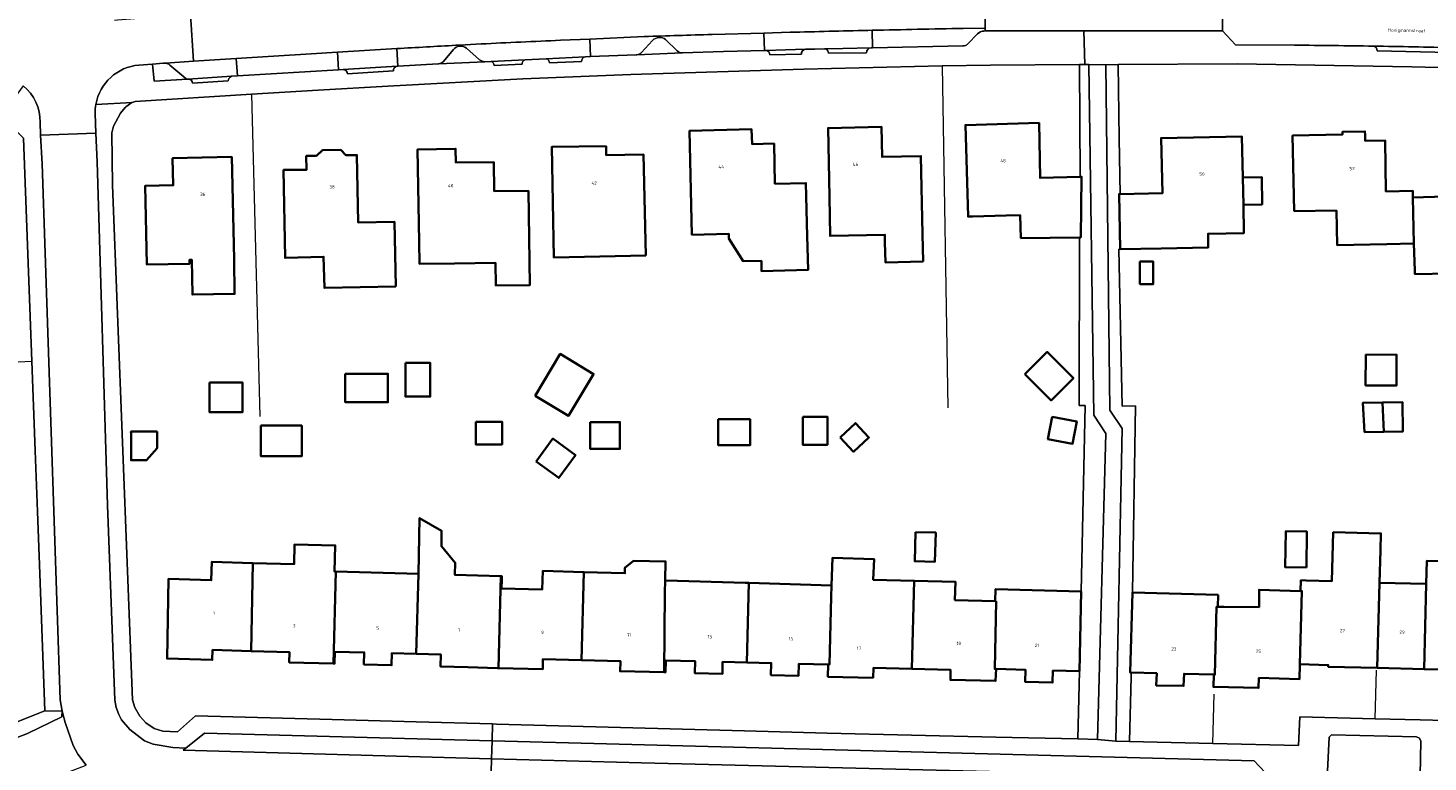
# Model space of a CAD drawing. Header units: metres. Extents: x 197700 to 204338, y 317132 to 325229.
# Tile 1011 of 1056: x 199254 to 199407, y 321418 to 321498. Entities that reach past the tile are written whole.
import ezdxf
from ezdxf.enums import TextEntityAlignment as Align

# ---------------------------------------------------------------- set-up
doc = ezdxf.new("R2010")
doc.units = ezdxf.units.M
for name, color, linetype, lineweight in [('B-WE-GR-BEPLANTING_CULTUUR_HEESTERS-GV', 90, 'Continuous', 18), ('B-WE-GR-GROENVOORZIENING-GV', 80, 'Continuous', 18), ('B-WE-IE-TERREINAFSCHEIDING_KUNSTMATIG_HEKWERK-G', 20, 'IE-TERREINAFSCHEIDING-KUNSTMATIG', 18), ('B-WE-OG-BEBOUWING-GV', 7, 'Continuous', 35), ('B-WE-OG-BEBOUWING-T18', 10, 'Continuous', 18), ('B-WE-OG-TERREIN_ERF-GV', 7, 'Continuous', 18), ('B-WE-OG-TOPOGRAFIE-T18', 10, 'Continuous', 18), ('B-WE-VH-VERHARDING_ASFALT-GV', 252, 'Continuous', 18), ('B-WE-VH-VERHARDING_BETONSTRAATSTEEN-GV', 252, 'Continuous', 18), ('B-WE-VH-VERHARDING_TEGEL-GV', 252, 'Continuous', 18)]:
    doc.layers.add(name, color=color, linetype=linetype, lineweight=lineweight)
doc.styles.add('NLCS-ISO-M200-T18', font='NLCS-ISO.ttf', dxfattribs={"height": 0.36})
doc.linetypes.add('IE-TERREINAFSCHEIDING-KUNSTMATIG', pattern='A,4,[82,NLCS.SHX,S=0.75,R=90,X=0,Y=0],4,-2', length=10)

msp = doc.modelspace()

# ---------------------------------------------------------------- linework, layer by layer
at = {"layer": 'B-WE-GR-BEPLANTING_CULTUUR_HEESTERS-GV'}
for points in [[(199368.596, 321456.533), (199369.221, 321456.518), (199368.776, 321436.291), (199368.59, 321427.63), (199368.418, 321420.258), (199370.561, 321420.21), (199371.464, 321453.498), (199370.139, 321455.484), (199369.613, 321493.617), (199369.187, 321493.615), (199368.604, 321493.612), (199368.676, 321481.406), (199368.83, 321481.41), (199368.73, 321474.82), (199368.612, 321474.819), (199368.556, 321456.702), (199368.556, 321456.533)], [(199374.235, 321427.029), (199374.2, 321427.03), (199374.212, 321427.477), (199374.12, 321427.48), (199374.35, 321436.2), (199374.678, 321456.511), (199373.233, 321456.471), (199372.88, 321473.537), (199373.02, 321473.54), (199372.91, 321479.53), (199373.008, 321479.532), (199372.916, 321485.561), (199372.794, 321493.617), (199371.465, 321493.605), (199371.901, 321456.027), (199373.226, 321454.041), (199372.532, 321420.022), (199374.039, 321419.986)]]:
    msp.add_lwpolyline(points, close=True, dxfattribs=at)
at = {"layer": 'B-WE-GR-GROENVOORZIENING-GV'}
for points in [[(199300.477, 321495.264), (199299.348, 321493.924)], [(199303.314, 321494.145), (199301.881, 321495.419)], [(199322.134, 321496.234), (199320.932, 321494.935)], [(199324.822, 321495.113), (199323.555, 321496.332)], [(199269.135, 321493.775), (199268.885, 321493.758), (199267.725, 321493.671), (199267.889, 321491.799), (199271.536, 321492.046)], [(199298.865, 321493.698), (199303.887, 321493.934)], [(199320.427, 321494.684), (199325.394, 321494.888)], [(199271.34, 321492.12), (199269.618, 321493.567)]]:
    msp.add_lwpolyline(points, dxfattribs=at)
for points in [[(199301.147, 321495.63, 0.1982042), (199300.477, 321495.264)], [(199301.881, 321495.419, 0.1983876), (199301.147, 321495.63)], [(199323.555, 321496.332, 0.4010153), (199322.134, 321496.234)], [(199269.618, 321493.567, 0.1610471), (199269.135, 321493.775)], [(199299.348, 321493.924, -0.1739026), (199298.865, 321493.698)], [(199303.887, 321493.934, -0.1988089), (199303.314, 321494.145)], [(199320.932, 321494.935, -0.1911234), (199320.427, 321494.684)], [(199325.394, 321494.888, -0.193067), (199324.822, 321495.113)], [(199271.536, 321492.046, -0.1932931), (199271.34, 321492.12)]]:
    msp.add_lwpolyline(points, format="xyb", dxfattribs=at)
at = {"layer": 'B-WE-IE-TERREINAFSCHEIDING_KUNSTMATIG_HEKWERK-G'}
for points in [[(199353.655, 321493.466), (199354.256, 321456.274)], [(199278.502, 321490.382), (199279.414, 321455.336)], [(199368.556, 321456.702), (199368.612, 321474.819)], [(199372.88, 321473.537), (199373.233, 321456.471)], [(199235.769, 321460.432), (199254.596, 321461.346)], [(199368.596, 321456.533), (199369.221, 321456.518), (199368.776, 321436.291)], [(199368.418, 321420.258), (199368.59, 321427.63)], [(199374.039, 321419.986), (199374.235, 321427.029)], [(199400.766, 321422.446), (199400.923, 321427.733)], [(199383.089, 321419.762), (199383.236, 321425.121)]]:
    msp.add_lwpolyline(points, dxfattribs=at)
at = {"layer": 'B-WE-OG-BEBOUWING-GV'}
for points in [[(199330.44, 321474.71), (199332.01, 321472.221), (199333.978, 321472.26), (199334.007, 321471.142), (199339.065, 321471.273), (199338.97, 321474.94), (199338.82, 321480.72), (199335.46, 321480.65), (199335.36, 321485.03), (199332.96, 321484.97), (199332.92, 321486.58), (199326.14, 321486.41), (199326.42, 321475.11), (199330.43, 321475.21)], [(199351.57, 321472.185), (199351.51, 321475.18), (199351.34, 321483.67), (199347.12, 321483.58), (199347.06, 321486.84), (199341.23, 321486.71), (199341.377, 321479.222), (199341.46, 321474.982), (199347.415, 321475.099), (199347.415, 321474.3), (199347.48, 321472.103)], [(199368.612, 321474.819), (199368.73, 321474.82), (199368.83, 321481.41), (199368.676, 321481.406), (199364.31, 321481.28), (199364.19, 321487.27), (199356.19, 321487.04), (199356.48, 321477.08), (199356.954, 321477.092), (199360.626, 321477.188), (199362.156, 321477.227), (199362.22, 321474.75)], [(199391.94, 321477.66), (199396.56, 321477.74), (199396.63, 321473.99), (199402.028, 321474.093), (199404.99, 321474.15), (199404.881, 321479.17), (199404.866, 321479.886), (199401.933, 321479.823), (199401.841, 321485.362), (199399.681, 321485.326), (199399.67, 321485.987), (199399.66, 321486.34), (199397.21, 321486.29), (199397.22, 321486.02), (199391.78, 321485.9)], [(199321.39, 321472.84), (199321.16, 321483.83), (199317.1, 321483.75), (199317.08, 321484.74), (199311.17, 321484.66), (199311.4, 321472.63)], [(199373.008, 321479.532), (199372.91, 321479.53), (199373.02, 321473.54), (199377.481, 321473.624), (199382.61, 321473.72), (199382.59, 321475.22), (199386.49, 321475.29), (199386.426, 321478.354), (199386.363, 321481.352), (199386.27, 321485.79), (199377.48, 321485.63), (199377.61, 321479.62)], [(199404.881, 321479.17), (199404.99, 321474.15), (199405.087, 321471.219), (199405.1, 321470.82), (199408.91, 321470.9), (199408.85, 321473.23), (199412.62, 321473.31), (199412.58, 321476.31), (199418.51, 321476.45), (199418.29, 321485.43), (199408.29, 321485.23), (199408.39, 321479.25)], [(199276.59, 321472.45), (199276.35, 321483.58), (199269.91, 321483.43), (199269.98, 321480.49), (199266.94, 321480.44), (199267.09, 321471.87), (199271.75, 321471.96), (199271.74, 321472.36), (199272.004, 321472.365), (199272.071, 321468.596), (199276.657, 321468.677)], [(199294.19, 321469.47), (199294.07, 321476.51), (199290.09, 321476.44), (199289.96, 321483.78), (199288.77, 321483.76), (199288.2, 321484.34), (199286.22, 321484.29), (199285.56, 321483.7), (199284.45, 321483.68), (199284.48, 321482.18), (199281.98, 321482.15), (199282.14, 321472.59), (199286.33, 321472.71), (199286.42, 321469.33)], [(199300.586, 321471.995), (199305.045, 321472.068), (199305.086, 321469.569), (199308.799, 321469.63), (199308.631, 321479.882), (199304.911, 321479.839), (199304.858, 321483.01), (199300.728, 321482.977), (199300.694, 321484.459), (199296.57, 321484.395), (199296.734, 321474.342), (199296.778, 321471.93)], [(199386.426, 321478.354), (199388.468, 321478.397), (199388.443, 321481.37), (199386.363, 321481.352)], [(199375.164, 321472.189), (199375.164, 321469.734), (199376.625, 321469.734), (199376.625, 321472.189)], [(199309.352, 321457.584), (199312.975, 321455.398), (199315.722, 321459.95), (199312.099, 321462.136)], [(199362.663, 321459.934), (199365.507, 321457.088), (199367.925, 321459.505), (199365.081, 321462.351)], [(199399.759, 321462.088), (199399.73, 321458.718), (199403.073, 321458.689), (199403.102, 321462.058)], [(199295.239, 321461.159), (199295.239, 321457.507), (199297.939, 321457.507), (199297.939, 321461.159)], [(199273.93, 321459.038), (199273.93, 321455.804), (199277.503, 321455.804), (199277.503, 321459.038)], [(199288.695, 321459.981), (199288.695, 321456.882), (199293.347, 321456.882), (199293.347, 321459.981)], [(199401.7, 321453.67), (199401.57, 321456.86), (199399.41, 321456.81), (199399.62, 321453.63)], [(199401.57, 321456.86), (199401.7, 321453.67), (199403.78, 321453.71), (199403.73, 321456.91)], [(199279.517, 321454.342), (199279.517, 321451.008), (199283.962, 321451.008), (199283.962, 321454.342)], [(199302.89, 321454.769), (199302.89, 321452.297), (199305.769, 321452.297), (199305.769, 321454.769)], [(199315.35, 321454.724), (199315.35, 321451.802), (199318.589, 321451.802), (199318.589, 321454.724)], [(199329.294, 321455.039), (199329.294, 321452.207), (199332.757, 321452.207), (199332.757, 321455.039)], [(199338.481, 321455.309), (199338.481, 321452.252), (199341.169, 321452.252), (199341.169, 321455.309)], [(199342.556, 321453.059), (199344.02, 321451.496), (199345.686, 321453.057), (199344.222, 321454.62)], [(199365.611, 321455.283), (199365.156, 321452.87), (199367.841, 321452.364), (199368.296, 321454.777)], [(199268.222, 321453.692), (199265.38, 321453.692), (199265.383, 321453.527), (199265.383, 321450.566), (199267.07, 321450.566), (199268.222, 321451.882)], [(199309.487, 321450.441), (199311.931, 321448.656), (199313.746, 321451.141), (199311.302, 321452.926)], [(199296.65, 321438.205), (199296.411, 321429.52), (199299.09, 321429.45), (199299.06, 321428.14), (199302.05, 321428.06), (199305.26, 321427.97), (199305.389, 321427.967), (199305.62, 321437.954), (199300.625, 321438.094), (199300.672, 321439.425), (199299.169, 321441.219), (199299.18, 321442.906), (199296.791, 321444.287)], [(199350.757, 321442.763), (199350.672, 321439.585), (199352.87, 321439.527), (199352.954, 321442.705)], [(199393.294, 321438.901), (199393.337, 321442.82), (199391.031, 321442.845), (199390.988, 321438.927)], [(199392.655, 321436.344), (199392.8, 321436.34), (199392.584, 321428.399), (199395.67, 321428.292), (199395.664, 321428.114), (199400.999, 321427.986), (199401.252, 321437.249), (199401.349, 321440.803), (199401.398, 321442.609), (199396.21, 321442.75), (199396.066, 321437.432), (199393.256, 321437.509), (199392.687, 321437.524)], [(199287.4, 321428.454), (199287.67, 321438.456), (199287.54, 321438.46), (199287.614, 321441.302), (199283.181, 321441.412), (199283.15, 321439.27), (199278.65, 321439.395), (199278.44, 321429.815), (199282.64, 321429.69), (199282.6, 321428.59)], [(199278.65, 321439.395), (199274.17, 321439.52), (199274.11, 321437.52), (199269.46, 321437.66), (199269.3, 321429), (199274.23, 321428.85), (199274.26, 321429.94), (199278.44, 321429.815)], [(199314.41, 321428.83), (199318.63, 321428.72), (199318.61, 321427.62), (199323.4, 321427.503), (199323.46, 321436.17), (199323.5, 321437.48), (199323.55, 321439.562), (199320.072, 321439.644), (199319.132, 321438.871), (199319.12, 321438.29), (199314.66, 321438.41)], [(199341.58, 321435.7), (199341.38, 321428.35), (199341.24, 321428.35), (199341.21, 321427.03), (199346.14, 321426.91), (199346.18, 321428), (199350.36, 321427.88), (199350.616, 321437.465), (199346.16, 321437.57), (199346.246, 321439.819), (199341.724, 321439.972), (199341.622, 321436.931)], [(199411.3, 321436.98), (199411.37, 321439.49), (199406.381, 321439.629), (199406.329, 321437.113), (199406.098, 321427.864), (199411.364, 321427.738), (199411.44, 321430.21), (199411.311, 321430.213), (199411.5, 321436.97)], [(199287.67, 321438.456), (199287.4, 321428.454), (199287.53, 321428.45), (199287.56, 321429.75), (199290.76, 321429.67), (199290.72, 321428.36), (199293.73, 321428.28), (199293.77, 321429.59), (199296.411, 321429.52), (199296.65, 321438.205)], [(199305.62, 321437.954), (199305.389, 321427.967), (199310.18, 321427.84), (199310.21, 321428.94), (199314.41, 321428.83), (199314.66, 321438.41), (199310.18, 321438.53), (199310.12, 321436.51), (199305.71, 321436.64), (199305.738, 321437.573), (199305.75, 321437.95)], [(199332.41, 321428.57), (199332.63, 321437.235), (199332.203, 321437.246), (199323.63, 321437.477), (199323.5, 321437.48), (199323.46, 321436.17), (199323.4, 321427.503), (199323.53, 321427.5), (199323.57, 321428.8), (199326.77, 321428.73), (199326.74, 321427.41), (199329.73, 321427.33), (199329.76, 321428.63)], [(199350.36, 321427.88), (199354.57, 321427.76), (199354.54, 321426.67), (199359.47, 321426.56), (199359.51, 321427.88), (199359.37, 321427.88), (199359.52, 321435.24), (199359.42, 321435.24), (199355.04, 321435.36), (199355.1, 321437.36), (199350.616, 321437.465)], [(199341.24, 321428.35), (199341.38, 321428.35), (199341.58, 321435.7), (199341.622, 321436.931), (199332.63, 321437.235), (199332.41, 321428.57), (199335.06, 321428.51), (199335.02, 321427.2), (199338.02, 321427.13), (199338.05, 321428.42)], [(199359.42, 321435.24), (199359.52, 321435.24), (199359.37, 321427.88), (199359.51, 321427.88), (199362.71, 321427.79), (199362.67, 321426.47), (199365.66, 321426.39), (199365.71, 321427.7), (199368.59, 321427.63), (199368.776, 321436.291), (199359.45, 321436.54)], [(199383.69, 321435.92), (199374.35, 321436.2), (199374.12, 321427.48), (199374.212, 321427.477), (199377, 321427.4), (199376.95, 321426.08), (199379.93, 321426.02), (199379.97, 321427.34), (199383.21, 321427.25), (199383.34, 321427.24), (199383.521, 321434.636), (199383.658, 321434.633)], [(199392.584, 321428.399), (199392.8, 321436.34), (199392.655, 321436.344), (199390.378, 321436.412), (199388.132, 321436.479), (199388.14, 321434.594), (199384.293, 321434.617), (199383.658, 321434.633), (199383.521, 321434.636), (199383.34, 321427.24), (199383.21, 321427.25), (199383.17, 321425.92), (199388.09, 321425.8), (199388.12, 321426.89), (199392.54, 321426.77)], [(199406.329, 321437.113), (199401.252, 321437.249), (199400.999, 321427.986), (199406.098, 321427.864)]]:
    msp.add_lwpolyline(points, close=True, dxfattribs=at)
at = {"layer": 'B-WE-OG-TERREIN_ERF-GV'}
for points in [[(199420.681, 321492.966), (199404.744, 321493.382), (199385.758, 321493.705), (199372.794, 321493.617), (199372.916, 321485.561), (199373.008, 321479.532), (199377.61, 321479.62), (199377.48, 321485.63), (199386.27, 321485.79), (199386.363, 321481.352), (199388.443, 321481.37), (199388.468, 321478.397), (199386.426, 321478.354), (199386.49, 321475.29), (199382.59, 321475.22), (199382.61, 321473.72), (199377.481, 321473.624), (199373.02, 321473.54), (199372.88, 321473.537), (199373.233, 321456.471), (199374.678, 321456.511), (199374.35, 321436.2), (199383.69, 321435.92), (199383.658, 321434.633), (199384.293, 321434.617), (199388.14, 321434.594), (199388.132, 321436.479), (199390.378, 321436.412), (199392.655, 321436.344), (199392.687, 321437.524), (199393.256, 321437.509), (199396.066, 321437.432), (199396.21, 321442.75), (199401.398, 321442.609), (199401.349, 321440.803), (199401.252, 321437.249), (199406.329, 321437.113), (199406.381, 321439.629), (199411.37, 321439.49)], [(199408.91, 321470.9), (199405.1, 321470.82), (199405.087, 321471.219), (199404.99, 321474.15), (199402.028, 321474.093), (199396.63, 321473.99), (199396.56, 321477.74), (199391.94, 321477.66), (199391.78, 321485.9), (199397.22, 321486.02), (199397.21, 321486.29), (199399.66, 321486.34), (199399.67, 321485.987), (199399.681, 321485.326), (199401.841, 321485.362), (199401.933, 321479.823), (199404.866, 321479.886), (199404.881, 321479.17), (199408.39, 321479.25)], [(199245.221, 321419.032), (199255.996, 321423.331), (199255.45, 321438.212), (199255.196, 321445.005), (199254.941, 321451.613), (199254.596, 321461.346), (199253.692, 321485.628)], [(199411.364, 321427.738), (199406.098, 321427.864), (199400.999, 321427.986), (199395.664, 321428.114), (199395.67, 321428.292), (199392.584, 321428.399), (199392.54, 321426.77), (199388.12, 321426.89), (199388.09, 321425.8), (199383.17, 321425.92), (199383.21, 321427.25), (199379.97, 321427.34), (199379.93, 321426.02), (199376.95, 321426.08), (199377, 321427.4), (199374.212, 321427.477), (199374.2, 321427.03), (199374.235, 321427.029), (199374.039, 321419.986), (199383.089, 321419.762), (199392.423, 321419.55), (199392.588, 321422.657), (199400.766, 321422.446), (199405.664, 321422.319), (199411.117, 321422.178)]]:
    msp.add_lwpolyline(points, dxfattribs=at)
for points in [[(199368.776, 321436.291), (199369.221, 321456.518), (199368.596, 321456.533), (199368.556, 321456.533), (199368.556, 321456.702), (199368.612, 321474.819), (199362.22, 321474.75), (199362.156, 321477.227), (199360.626, 321477.188), (199356.954, 321477.092), (199356.48, 321477.08), (199356.19, 321487.04), (199364.19, 321487.27), (199364.31, 321481.28), (199368.676, 321481.406), (199368.604, 321493.612), (199358.927, 321493.571), (199353.655, 321493.466), (199338.592, 321493.136), (199319.762, 321492.532), (199308.02, 321492.064), (199293.318, 321491.273), (199285.764, 321490.819), (199278.502, 321490.382), (199265.843, 321489.612), (199265.505, 321489.502), (199265.463, 321489.488), (199264.818, 321489.033), (199264.758, 321488.96), (199264.242, 321488.325), (199263.488, 321486.911), (199263.278, 321486.211), (199263.376, 321480.482), (199265.534, 321424.517), (199265.812, 321423.677), (199266.351, 321422.751), (199267.01, 321422.023), (199267.907, 321421.387), (199268.837, 321421.089), (199270.432, 321421.03), (199272.401, 321422.757), (199287.265, 321422.358), (199296.414, 321422.113), (199304.717, 321421.886), (199305.163, 321421.874), (199332.159, 321421.131), (199341.121, 321420.898), (199350.309, 321420.661), (199359.48, 321420.457), (199368.418, 321420.258), (199368.59, 321427.63), (199365.71, 321427.7), (199365.66, 321426.39), (199362.67, 321426.47), (199362.71, 321427.79), (199359.51, 321427.88), (199359.47, 321426.56), (199354.54, 321426.67), (199354.57, 321427.76), (199350.36, 321427.88), (199346.18, 321428), (199346.14, 321426.91), (199341.21, 321427.03), (199341.24, 321428.35), (199338.05, 321428.42), (199338.02, 321427.13), (199335.02, 321427.2), (199335.06, 321428.51), (199332.41, 321428.57), (199329.76, 321428.63), (199329.73, 321427.33), (199326.74, 321427.41), (199326.77, 321428.73), (199323.57, 321428.8), (199323.53, 321427.5), (199323.4, 321427.503), (199318.61, 321427.62), (199318.63, 321428.72), (199314.41, 321428.83), (199310.21, 321428.94), (199310.18, 321427.84), (199305.389, 321427.967), (199305.26, 321427.97), (199302.05, 321428.06), (199299.06, 321428.14), (199299.09, 321429.45), (199296.411, 321429.52), (199293.77, 321429.59), (199293.73, 321428.28), (199290.72, 321428.36), (199290.76, 321429.67), (199287.56, 321429.75), (199287.53, 321428.45), (199287.4, 321428.454), (199282.6, 321428.59), (199282.64, 321429.69), (199278.44, 321429.815), (199274.26, 321429.94), (199274.23, 321428.85), (199269.3, 321429), (199269.46, 321437.66), (199274.11, 321437.52), (199274.17, 321439.52), (199278.65, 321439.395), (199283.15, 321439.27), (199283.181, 321441.412), (199287.614, 321441.302), (199287.54, 321438.46), (199287.67, 321438.456), (199296.65, 321438.205), (199296.791, 321444.287), (199299.18, 321442.906), (199299.169, 321441.219), (199300.672, 321439.425), (199300.625, 321438.094), (199305.62, 321437.954), (199305.75, 321437.95), (199305.738, 321437.573), (199305.71, 321436.64), (199310.12, 321436.51), (199310.18, 321438.53), (199314.66, 321438.41), (199319.12, 321438.29), (199319.132, 321438.871), (199320.072, 321439.644), (199323.55, 321439.562), (199323.5, 321437.48), (199323.63, 321437.477), (199332.203, 321437.246), (199332.63, 321437.235), (199341.622, 321436.931), (199341.724, 321439.972), (199346.246, 321439.819), (199346.16, 321437.57), (199350.616, 321437.465), (199355.1, 321437.36), (199355.04, 321435.36), (199359.42, 321435.24), (199359.45, 321436.54)], [(199338.97, 321474.94), (199339.065, 321471.273), (199334.007, 321471.142), (199333.978, 321472.26), (199332.01, 321472.221), (199330.44, 321474.71), (199330.43, 321475.21), (199326.42, 321475.11), (199326.14, 321486.41), (199332.92, 321486.58), (199332.96, 321484.97), (199335.36, 321485.03), (199335.46, 321480.65), (199338.82, 321480.72)], [(199351.51, 321475.18), (199351.57, 321472.185), (199347.48, 321472.103), (199347.415, 321474.3), (199347.415, 321475.099), (199341.46, 321474.982), (199341.377, 321479.222), (199341.23, 321486.71), (199347.06, 321486.84), (199347.12, 321483.58), (199351.34, 321483.67)], [(199311.4, 321472.63), (199311.17, 321484.66), (199317.08, 321484.74), (199317.1, 321483.75), (199321.16, 321483.83), (199321.39, 321472.84)], [(199276.59, 321472.45), (199276.657, 321468.677), (199272.071, 321468.596), (199272.004, 321472.365), (199271.74, 321472.36), (199271.75, 321471.96), (199267.09, 321471.87), (199266.94, 321480.44), (199269.98, 321480.49), (199269.91, 321483.43), (199276.35, 321483.58)], [(199294.19, 321469.47), (199286.42, 321469.33), (199286.33, 321472.71), (199282.14, 321472.59), (199281.98, 321482.15), (199284.48, 321482.18), (199284.45, 321483.68), (199285.56, 321483.7), (199286.22, 321484.29), (199288.2, 321484.34), (199288.77, 321483.76), (199289.96, 321483.78), (199290.09, 321476.44), (199294.07, 321476.51)], [(199296.734, 321474.342), (199296.57, 321484.395), (199300.694, 321484.459), (199300.728, 321482.977), (199304.858, 321483.01), (199304.911, 321479.839), (199308.631, 321479.882), (199308.799, 321469.63), (199305.086, 321469.569), (199305.045, 321472.068), (199300.586, 321471.995), (199296.778, 321471.93)], [(199375.164, 321472.189), (199376.625, 321472.189), (199376.625, 321469.734), (199375.164, 321469.734)], [(199309.352, 321457.584), (199312.099, 321462.136), (199315.722, 321459.95), (199312.975, 321455.398)], [(199362.663, 321459.934), (199365.081, 321462.351), (199367.925, 321459.505), (199365.507, 321457.088)], [(199399.759, 321462.088), (199403.102, 321462.058), (199403.073, 321458.689), (199399.73, 321458.718)], [(199295.239, 321461.159), (199297.939, 321461.159), (199297.939, 321457.507), (199295.239, 321457.507)], [(199273.93, 321459.038), (199277.503, 321459.038), (199277.503, 321455.804), (199273.93, 321455.804)], [(199288.695, 321459.981), (199293.347, 321459.981), (199293.347, 321456.882), (199288.695, 321456.882)], [(199401.7, 321453.67), (199399.62, 321453.63), (199399.41, 321456.81), (199401.57, 321456.86), (199403.73, 321456.91), (199403.78, 321453.71)], [(199279.517, 321454.342), (199283.962, 321454.342), (199283.962, 321451.008), (199279.517, 321451.008)], [(199302.89, 321454.769), (199305.769, 321454.769), (199305.769, 321452.297), (199302.89, 321452.297)], [(199315.35, 321454.724), (199318.589, 321454.724), (199318.589, 321451.802), (199315.35, 321451.802)], [(199329.294, 321455.039), (199332.757, 321455.039), (199332.757, 321452.207), (199329.294, 321452.207)], [(199338.481, 321452.252), (199338.481, 321455.309), (199341.169, 321455.309), (199341.169, 321452.252)], [(199342.556, 321453.059), (199344.222, 321454.62), (199345.686, 321453.057), (199344.02, 321451.496)], [(199365.611, 321455.283), (199368.296, 321454.777), (199367.841, 321452.364), (199365.156, 321452.87)], [(199268.222, 321453.692), (199268.222, 321451.882), (199267.07, 321450.566), (199265.383, 321450.566), (199265.383, 321453.527), (199265.38, 321453.692)], [(199309.487, 321450.441), (199311.302, 321452.926), (199313.746, 321451.141), (199311.931, 321448.656)], [(199350.757, 321442.763), (199352.954, 321442.705), (199352.87, 321439.527), (199350.672, 321439.585)], [(199390.988, 321438.927), (199391.031, 321442.845), (199393.337, 321442.82), (199393.294, 321438.901)]]:
    msp.add_lwpolyline(points, close=True, dxfattribs=at)
at = {"layer": 'B-WE-VH-VERHARDING_ASFALT-GV'}
for points in [[(199355.927, 321497.554), (199358.322, 321497.564), (199358.247, 321503.662), (199356.383, 321503.632), (199353.752, 321503.59)], [(199389.243, 321502.071), (199384.21, 321502.087), (199384.153, 321497.279), (199385.581, 321495.776), (199391.985, 321495.727)], [(199272.619, 321499.108), (199271.852, 321499.049), (199272.177, 321493.977), (199274.507, 321494.13), (199276.837, 321494.28), (199280.906, 321494.538), (199284.975, 321494.789), (199287.857, 321494.964), (199294.305, 321495.354), (199294.71, 321495.379)], [(199328.62, 321496.885), (199334.258, 321497.048), (199337.099, 321497.129)], [(199345.571, 321497.336), (199346.033, 321497.347)], [(199301.147, 321495.738), (199303.482, 321495.862)], [(199312.131, 321496.256), (199315.309, 321496.399), (199321.226, 321496.662)], [(199304.448, 321412.296), (199304.611, 321418.11), (199271.061, 321419.036), (199271.344, 321419.263), (199269.938, 321419.338), (199267.788, 321419.688), (199266.85, 321420.067), (199265.24, 321421.283), (199264.34, 321422.349), (199264.042, 321422.908), (199263.775, 321423.679), (199263.621, 321424.482), (199262.811, 321445.696), (199261.714, 321483.044), (199261.556, 321486.162), (199255.542, 321485.957), (199255.712, 321482.828), (199257.683, 321424.499), (199257.899, 321423.286), (199258.208, 321422.028), (199259.089, 321419.54), (199259.592, 321418.6), (199260.509, 321417.388)]]:
    msp.add_lwpolyline(points, dxfattribs=at)
for points in [[(199321.226, 321496.662, -0.0031078), (199328.62, 321496.885)], [(199337.099, 321497.129, -0.0010617), (199345.571, 321497.336)], [(199346.033, 321497.347, -0.0009092), (199355.927, 321497.554)], [(199294.71, 321495.379, -0.0008175), (199301.147, 321495.738)], [(199303.482, 321495.862, -0.0023129), (199312.131, 321496.256)], [(199391.985, 321495.727, -0.0022093), (199400.563, 321495.628)], [(199400.563, 321495.628, -0.0022898), (199409.329, 321495.452)]]:
    msp.add_lwpolyline(points, format="xyb", dxfattribs=at)
msp.add_lwpolyline([(199403.34, 321408.48), (199407.311, 321412.756), (199406.302, 321413.728), (199405.93, 321413.987), (199404.099, 321414.88), (199402.904, 321415.262), (199401.695, 321415.535), (199395.352, 321415.83), (199389.399, 321415.964), (199320.93, 321417.659), (199304.611, 321418.11), (199304.448, 321412.296), (199332.78, 321411.579), (199400.87, 321409.698), (199401.645, 321409.476), (199403.168, 321408.629)], close=True, dxfattribs=at)
at = {"layer": 'B-WE-VH-VERHARDING_BETONSTRAATSTEEN-GV'}
for points in [[(199361.096, 321503.707), (199359.497, 321503.682), (199358.247, 321503.662), (199358.322, 321497.564), (199358.326, 321497.274), (199359.584, 321497.274), (199369.071, 321497.276), (199382.878, 321497.279), (199384.153, 321497.279), (199384.21, 321502.087), (199383.588, 321502.094), (199382.929, 321502.102), (199376.264, 321502.181)], [(199266.241, 321493.56), (199267.725, 321493.671), (199268.885, 321493.758), (199269.135, 321493.775), (199272.177, 321493.977), (199271.852, 321499.049), (199263.902, 321498.445), (199263.569, 321498.41)], [(199334.305, 321495.158), (199334.258, 321497.048), (199328.62, 321496.885)], [(199334.258, 321497.048), (199334.305, 321495.158), (199334.475, 321495.163), (199336.621, 321495.224), (199338.768, 321495.283), (199339.789, 321495.311), (199340.861, 321495.336), (199342.841, 321495.383), (199345.912, 321495.448), (199346.055, 321495.451), (199346.033, 321497.347), (199345.571, 321497.336)], [(199337.099, 321497.129), (199334.258, 321497.048)], [(199346.033, 321497.347), (199346.055, 321495.451), (199355.891, 321495.652)], [(199358.201, 321497.265), (199358.326, 321497.274), (199358.322, 321497.564), (199355.927, 321497.554)], [(199356.444, 321495.866), (199357.509, 321496.947)], [(199294.71, 321495.379), (199294.305, 321495.354), (199294.421, 321493.438), (199298.795, 321493.695), (199298.865, 321493.698)], [(199299.348, 321493.924), (199300.477, 321495.264)], [(199303.482, 321495.862), (199301.147, 321495.738), (199301.147, 321495.63)], [(199301.147, 321495.63), (199301.147, 321495.738)], [(199301.881, 321495.419), (199303.314, 321494.145)], [(199303.887, 321493.934), (199304.545, 321493.966), (199308.272, 321494.145), (199310.546, 321494.255), (199314.789, 321494.459), (199314.851, 321494.462), (199315.373, 321494.483), (199315.309, 321496.399), (199312.131, 321496.256)], [(199321.226, 321496.662), (199315.309, 321496.399), (199315.373, 321494.483), (199320.366, 321494.682), (199320.427, 321494.684)], [(199320.932, 321494.935), (199322.134, 321496.234)], [(199323.555, 321496.332), (199324.822, 321495.113)], [(199338.768, 321495.283), (199336.621, 321495.224), (199334.475, 321495.163)], [(199345.912, 321495.448), (199342.841, 321495.383), (199340.861, 321495.336)], [(199271.588, 321492.049), (199276.313, 321492.34), (199276.957, 321492.38), (199276.837, 321494.28), (199274.507, 321494.13), (199272.177, 321493.977), (199269.135, 321493.775)], [(199308.272, 321494.145), (199304.545, 321493.966)], [(199314.789, 321494.459), (199310.546, 321494.255)], [(199310.911, 321493.801), (199314.414, 321493.941)], [(199325.394, 321494.888), (199329.849, 321495.026), (199334.305, 321495.158)], [(199334.897, 321494.674), (199338.328, 321494.747)], [(199341.289, 321494.843), (199345.433, 321494.913)], [(199400.988, 321495.129), (199408.839, 321494.943)], [(199269.618, 321493.567), (199271.34, 321492.12)], [(199276.313, 321492.34), (199271.588, 321492.049)], [(199294.331, 321493.432), (199288.478, 321493.088)], [(199288.931, 321492.629), (199293.944, 321492.922)], [(199304.91, 321493.503), (199307.936, 321493.65)], [(199253.64, 321491.295), (199251.266, 321487.992), (199253.692, 321485.628), (199254.596, 321461.346), (199254.941, 321451.613), (199255.196, 321445.005), (199255.45, 321438.212), (199255.996, 321423.331), (199257.899, 321423.286)], [(199271.536, 321492.046), (199271.588, 321492.049)], [(199272.078, 321491.589), (199275.965, 321491.833)], [(199296.414, 321422.113), (199287.265, 321422.358), (199272.401, 321422.757), (199270.432, 321421.03), (199268.837, 321421.089), (199267.907, 321421.387), (199267.01, 321422.023), (199266.351, 321422.751), (199265.812, 321423.677), (199265.534, 321424.517), (199263.376, 321480.482), (199263.278, 321486.211), (199263.488, 321486.911), (199264.242, 321488.325), (199264.758, 321488.96), (199264.818, 321489.033), (199265.463, 321489.488), (199265.505, 321489.502), (199261.563, 321489.291)], [(199255.482, 321487.346), (199255.542, 321485.957), (199261.556, 321486.162), (199261.487, 321488.287)], [(199261.487, 321488.287), (199261.556, 321486.162), (199261.714, 321483.044), (199262.811, 321445.696), (199263.621, 321424.482), (199263.775, 321423.679), (199264.042, 321422.908), (199264.34, 321422.349), (199265.24, 321421.283), (199266.85, 321420.067), (199267.788, 321419.688), (199269.938, 321419.338), (199271.344, 321419.263), (199273.382, 321420.896), (199304.666, 321420.066), (199304.717, 321421.886), (199296.414, 321422.113)], [(199257.899, 321423.286), (199257.683, 321424.499), (199255.712, 321482.828), (199255.542, 321485.957), (199255.482, 321487.346)], [(199411.117, 321422.178), (199405.664, 321422.319), (199400.766, 321422.446), (199392.588, 321422.657), (199392.423, 321419.55), (199383.089, 321419.762), (199374.039, 321419.986), (199372.532, 321420.022), (199370.561, 321420.21), (199368.418, 321420.258), (199359.48, 321420.457), (199350.309, 321420.661), (199341.121, 321420.898), (199332.159, 321421.131), (199305.163, 321421.874), (199304.717, 321421.886), (199304.666, 321420.066), (199387.586, 321417.866), (199389.399, 321415.964)], [(199395.547, 321416.034), (199395.757, 321420.441), (199396.011, 321420.708), (199405.276, 321420.485), (199405.58, 321420.355), (199405.734, 321420.003), (199405.638, 321414.469)]]:
    msp.add_lwpolyline(points, dxfattribs=at)
for points in [[(199328.62, 321496.885, 0.0031078), (199321.226, 321496.662)], [(199345.571, 321497.336, 0.0010617), (199337.099, 321497.129)], [(199355.927, 321497.554, 0.0009092), (199346.033, 321497.347)], [(199357.509, 321496.947, -0.1995572), (199358.201, 321497.265)], [(199301.147, 321495.738, 0.0008175), (199294.71, 321495.379)], [(199300.477, 321495.264, -0.1982042), (199301.147, 321495.63)], [(199301.147, 321495.63, -0.1983876), (199301.881, 321495.419)], [(199312.131, 321496.256, 0.0023129), (199303.482, 321495.862)], [(199322.134, 321496.234, -0.4010153), (199323.555, 321496.332)], [(199338.328, 321494.747, -0.3800888), (199338.768, 321495.283)], [(199340.861, 321495.336, -0.3964035), (199341.289, 321494.843)], [(199345.433, 321494.913, -0.3884656), (199345.912, 321495.448)], [(199355.891, 321495.652, 0.2105539), (199356.444, 321495.866)], [(199409.329, 321495.452, 0.0022898), (199400.563, 321495.628)], [(199400.563, 321495.628, -0.4069167), (199400.988, 321495.129)], [(199269.135, 321493.775, -0.1610471), (199269.618, 321493.567)], [(199298.865, 321493.698, 0.1739026), (199299.348, 321493.924)], [(199303.314, 321494.145, 0.1988089), (199303.887, 321493.934)], [(199304.545, 321493.966, -0.3430497), (199304.91, 321493.503)], [(199307.936, 321493.65, -0.3430646), (199308.272, 321494.145)], [(199310.546, 321494.255, -0.3504027), (199310.911, 321493.801)], [(199314.414, 321493.941, -0.3896325), (199314.789, 321494.459)], [(199320.427, 321494.684, 0.1911234), (199320.932, 321494.935)], [(199324.822, 321495.113, 0.193067), (199325.394, 321494.888)], [(199334.475, 321495.163, -0.372124), (199334.897, 321494.674)], [(199261.563, 321489.291, -0.341898), (199266.241, 321493.56)], [(199275.965, 321491.833, -0.3320857), (199276.313, 321492.34)], [(199288.478, 321493.088, -0.3728867), (199288.931, 321492.629)], [(199293.944, 321492.922, -0.407975), (199294.331, 321493.432)], [(199253.64, 321491.295, -0.2405833), (199255.482, 321487.346)], [(199255.482, 321487.346, 0.2405833), (199253.64, 321491.295)], [(199271.34, 321492.12, 0.1932931), (199271.536, 321492.046)], [(199271.588, 321492.049, -0.3873811), (199272.078, 321491.589)], [(199261.487, 321488.287, -0.0498169), (199261.563, 321489.291)], [(199261.563, 321489.291, 0.0498169), (199261.487, 321488.287)]]:
    msp.add_lwpolyline(points, format="xyb", dxfattribs=at)
for points in [[(199288.478, 321493.088), (199294.331, 321493.432), (199294.421, 321493.438), (199294.305, 321495.354), (199287.857, 321494.964), (199287.95, 321493.057)], [(199287.857, 321494.964), (199284.975, 321494.789), (199280.906, 321494.538), (199276.837, 321494.28), (199276.957, 321492.38), (199287.95, 321493.057)], [(199369.613, 321493.617), (199370.139, 321455.484), (199371.464, 321453.498), (199370.561, 321420.21), (199372.532, 321420.022), (199373.226, 321454.041), (199371.901, 321456.027), (199371.465, 321493.605)], [(199255.996, 321423.331), (199245.221, 321419.032), (199222.964, 321410.184), (199215.837, 321407.34), (199212.538, 321406.023), (199207.53, 321404.017), (199205.929, 321403.386), (199204.01, 321402.939), (199204.503, 321401.201), (199238.332, 321414.764), (199254.109, 321420.853), (199257.859, 321422.656), (199257.899, 321423.286)], [(199204.503, 321401.201), (199211.345, 321378.314), (199213.169, 321372.282), (199213.61, 321370.839), (199218.834, 321353.849), (199219.958, 321350.195), (199224.83, 321351.643), (199212.432, 321393.093), (199212.124, 321394.944), (199214.751, 321399.457), (199218.911, 321401.422), (199260.509, 321417.388), (199259.592, 321418.6), (199259.089, 321419.54), (199258.208, 321422.028), (199257.899, 321423.286), (199257.859, 321422.656), (199254.109, 321420.853), (199238.332, 321414.764)], [(199304.611, 321418.11), (199304.666, 321420.066), (199273.382, 321420.896), (199271.344, 321419.263), (199271.061, 321419.036)], [(199395.352, 321415.83), (199401.695, 321415.535), (199402.904, 321415.262), (199404.099, 321414.88), (199405.93, 321413.987), (199405.638, 321414.469), (199405.734, 321420.003), (199405.58, 321420.355), (199405.276, 321420.485), (199396.011, 321420.708), (199395.757, 321420.441), (199395.547, 321416.034)], [(199304.666, 321420.066), (199304.611, 321418.11), (199320.93, 321417.659), (199389.399, 321415.964), (199387.586, 321417.866)]]:
    msp.add_lwpolyline(points, close=True, dxfattribs=at)
at = {"layer": 'B-WE-VH-VERHARDING_TEGEL-GV'}
for points in [[(199285.764, 321490.819), (199293.318, 321491.273), (199308.02, 321492.064), (199319.762, 321492.532), (199338.592, 321493.136), (199353.655, 321493.466), (199358.927, 321493.571), (199368.604, 321493.612), (199369.187, 321493.615), (199369.071, 321497.276), (199359.584, 321497.274), (199358.326, 321497.274), (199358.201, 321497.265)], [(199357.509, 321496.947), (199356.444, 321495.866)], [(199391.985, 321495.727), (199385.581, 321495.776), (199384.153, 321497.279), (199382.878, 321497.279), (199369.071, 321497.276), (199369.187, 321493.615), (199369.613, 321493.617)], [(199340.861, 321495.336), (199339.789, 321495.311), (199338.768, 321495.283)], [(199355.891, 321495.652), (199346.055, 321495.451), (199345.912, 321495.448)], [(199271.588, 321492.049), (199271.536, 321492.046), (199267.889, 321491.799), (199267.725, 321493.671), (199266.241, 321493.56)], [(199304.545, 321493.966), (199303.887, 321493.934), (199298.865, 321493.698), (199298.795, 321493.695), (199294.421, 321493.438), (199294.331, 321493.432)], [(199310.546, 321494.255), (199308.272, 321494.145)], [(199314.414, 321493.941), (199310.911, 321493.801)], [(199334.475, 321495.163), (199334.305, 321495.158), (199329.849, 321495.026), (199325.394, 321494.888), (199320.427, 321494.684), (199320.366, 321494.682), (199315.373, 321494.483), (199314.851, 321494.462), (199314.789, 321494.459)], [(199338.328, 321494.747), (199334.897, 321494.674)], [(199345.433, 321494.913), (199341.289, 321494.843)], [(199369.613, 321493.617), (199371.465, 321493.605), (199372.794, 321493.617), (199385.758, 321493.705), (199404.744, 321493.382), (199420.681, 321492.966), (199436.91, 321492.419), (199453.591, 321491.5), (199460.361, 321490.861), (199469.488, 321489.664), (199475.416, 321488.648), (199488.38, 321485.899), (199488.135, 321488.202), (199482.279, 321489.444)], [(199408.839, 321494.943), (199400.988, 321495.129)], [(199288.478, 321493.088), (199287.95, 321493.057), (199276.957, 321492.38), (199276.313, 321492.34)], [(199293.944, 321492.922), (199288.931, 321492.629)], [(199307.936, 321493.65), (199304.91, 321493.503)], [(199261.563, 321489.291), (199265.505, 321489.502), (199265.843, 321489.612), (199278.502, 321490.382), (199285.764, 321490.819)], [(199275.965, 321491.833), (199272.078, 321491.589)]]:
    msp.add_lwpolyline(points, dxfattribs=at)
for points in [[(199358.201, 321497.265, 0.1995572), (199357.509, 321496.947)], [(199338.768, 321495.283, 0.3800888), (199338.328, 321494.747)], [(199341.289, 321494.843, 0.3964035), (199340.861, 321495.336)], [(199345.912, 321495.448, 0.3884656), (199345.433, 321494.913)], [(199356.444, 321495.866, -0.2105539), (199355.891, 321495.652)], [(199400.563, 321495.628, 0.0022093), (199391.985, 321495.727)], [(199400.988, 321495.129, 0.4069167), (199400.563, 321495.628)], [(199304.91, 321493.503, 0.3430497), (199304.545, 321493.966)], [(199308.272, 321494.145, 0.3430646), (199307.936, 321493.65)], [(199310.911, 321493.801, 0.3504027), (199310.546, 321494.255)], [(199314.789, 321494.459, 0.3896325), (199314.414, 321493.941)], [(199334.897, 321494.674, 0.372124), (199334.475, 321495.163)], [(199266.241, 321493.56, 0.341898), (199261.563, 321489.291)], [(199276.313, 321492.34, 0.3320857), (199275.965, 321491.833)], [(199288.931, 321492.629, 0.3728867), (199288.478, 321493.088)], [(199294.331, 321493.432, 0.407975), (199293.944, 321492.922)], [(199272.078, 321491.589, 0.3873811), (199271.588, 321492.049)]]:
    msp.add_lwpolyline(points, format="xyb", dxfattribs=at)

# ---------------------------------------------------------------- texts
at = {"layer": 'B-WE-OG-BEBOUWING-T18', "style": 'NLCS-ISO-M200-T18'}
for s, rotation, p in [('46', 1.2, (199344.219, 321482.776)), ('48', 1.6, (199360.282, 321483.156)), ('44', 1.4, (199329.608, 321482.496)), ('50', 1, (199381.925, 321481.71)), ('52', 1.1, (199398.256, 321482.311)), ('38', 1.4, (199287.263, 321480.315)), ('40', 0.8, (199300.174, 321480.45)), ('42', 0.7, (199315.774, 321480.722)), ('36', 1.3, (199273.181, 321479.505)), ('1', 358.3, (199274.409, 321433.937)), ('3', 358.4, (199283.145, 321432.576)), ('5', 358.5, (199292.214, 321432.322)), ('7', 358.5, (199301.079, 321432.087)), ('9', 358.5, (199310.147, 321431.842)), ('11', 358.6, (199319.582, 321431.597)), ('13', 358.5, (199328.356, 321431.368)), ('15', 358.7, (199337.195, 321431.15)), ('27', 358.6, (199397.207, 321432.043)), ('29', 358.6, (199403.697, 321431.878)), ('19', 358.8, (199355.467, 321430.65)), ('21', 358.5, (199363.968, 321430.437)), ('23', 358.9, (199378.864, 321430.042)), ('25', 358.6, (199388.074, 321429.802))]:
    msp.add_text(s, height=0.36, rotation=rotation, dxfattribs=at).set_placement(p, align=Align.MIDDLE)
msp.add_text('17', height=0.36, dxfattribs=at).set_placement((199344.6, 321430.13), align=Align.MIDDLE)
at = {"layer": 'B-WE-OG-TOPOGRAFIE-T18', "style": 'NLCS-ISO-M200-T18'}
msp.add_text('Honigmannstraat', height=0.36, rotation=359.1, dxfattribs=at).set_placement((199404.181, 321497.287), align=Align.MIDDLE)

doc.saveas('drawing.dxf')
